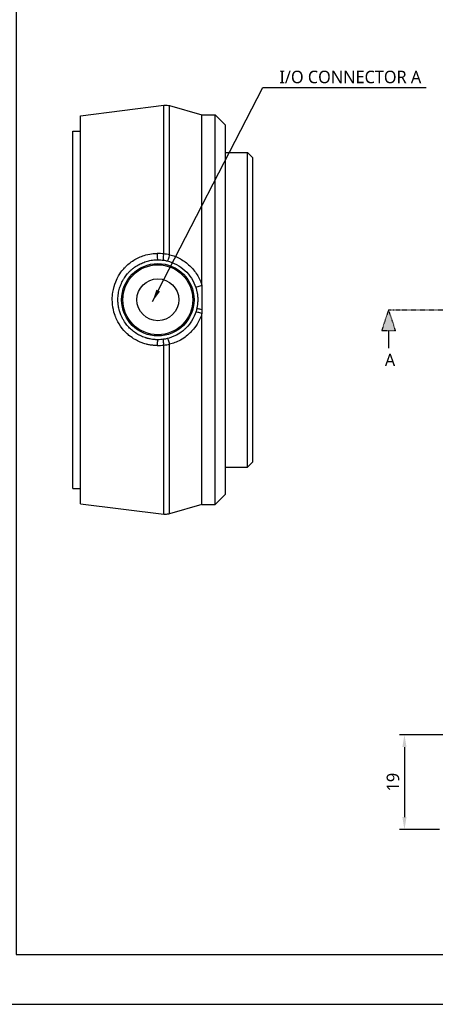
# Model space of a CAD drawing. Header units: millimetres. Extents: x 0 to 4378, y 0 to 2397.
# Tile 531 of 656: x 3375 to 3458, y 0 to 197. Entities that reach past the tile are written whole.
import ezdxf
from ezdxf.enums import TextEntityAlignment as Align

# ---------------------------------------------------------------- set-up
doc = ezdxf.new("R2010")
doc.units = ezdxf.units.MM
doc.header["$LTSCALE"] = 0.2
doc.linetypes.add('CENTER2', pattern=[1.125, 0.75, -0.125, 0.125, -0.125])
doc.linetypes.add('CENTERX2', pattern=[4, 2.5, -0.5, 0.5, -0.5])
doc.layers.add('02_Center Line', color=1, linetype='CENTER2')
doc.layers.add('05_Section Line', color=3, linetype='Continuous')
doc.layers.add('14_Mark', color=7, linetype='Continuous', true_color=0xe03c31)
doc.styles.add('Rainbow-2.5 Style', font='malgunsl.ttf')
doc.dimstyles.new('Rainbow-2.5 Style$0', dxfattribs={"dimtxt": 2.5, "dimasz": 2.5, "dimexe": 1, "dimexo": 1, "dimgap": 1, "dimtad": 1, "dimdsep": 46, "dimtxsty": 'Rainbow-2.5 Style', "dimcen": 0, "dimclrd": 251, "dimclre": 251, "dimclrt": 7, "dimazin": 3, "dimtp": 0.1, "dimtm": 0.1, "dimtfac": 0.61, "dimtmove": 0, "dimatfit": 3, "dimfxl": 1, "dimlwd": -1, "dimlwe": -1, "dimarcsym": 1})
doc.dimstyles.new('Rainbow-2.5 Style$2', dxfattribs={"dimtxt": 2.5, "dimasz": 2, "dimexe": 2, "dimexo": 1, "dimgap": 0.8, "dimtad": 1, "dimzin": 9, "dimdsep": 46, "dimtxsty": 'Rainbow-2.5 Style', "dimcen": 0, "dimclrd": 251, "dimclre": 251, "dimclrt": 256, "dimadec": 1, "dimazin": 0, "dimtp": 0.1, "dimtm": 0.1, "dimtfac": 0.61, "dimtmove": 0, "dimatfit": 3, "dimfxl": 1, "dimlwd": -1, "dimlwe": -1, "dimarcsym": 1})
doc.dimstyles.new('Rainbow-2.5 Style$7', dxfattribs={"dimtxt": 2.5, "dimasz": 2.5, "dimexe": 1, "dimexo": 1, "dimgap": 1, "dimtad": 1, "dimdsep": 46, "dimtxsty": 'Rainbow-2.5 Style', "dimcen": 0, "dimclrd": 251, "dimclre": 251, "dimclrt": 7, "dimazin": 3, "dimtp": 0.1, "dimtm": 0.1, "dimtfac": 0.71, "dimtmove": 0, "dimatfit": 3, "dimfxl": 1, "dimlwd": -1, "dimlwe": -1, "dimarcsym": 1})

# ---------------------------------------------------------------- blocks, each defined once
blk = doc.blocks.new('A$C2bae225f')
for p, q in [((-34.5, 38.82), (-17.83, 40.94)), ((-16.63, 40.85), (-10.15, 39)), ((-34.5, -38.82), (-34.5, 38.82)), ((-10.15, 39), (-7.5, 39)), ((-7.5, -39), (-7.5, 39)), ((-5.5, 37), (-7.5, 39)), ((-36, -35.75), (-36, 35.75)), ((-36, 35.75), (-34.5, 35.75)), ((-5.5, 37), (-5.5, -37)), ((-5.5, 31.48), (-1, 31.48)), ((-1, -31.48), (-1, 31.48)), ((0, 30.48), (-1, 31.48)), ((0, 30.48), (0, -30.48)), ((-17.83, 22.12), (-17.83, 22.12)), ((-23, 10.37), (-23, 10.39)), ((-10.16, 3.69), (-10.16, 0.32)), ((-10.16, 0.32), (-10.16, 0)), ((-13.92, -5.74), (-13.94, -5.74)), ((-13.5, -5.44), (-13.49, -5.44)), ((-12, -4.07), (-12, -4.05)), ((-23, -6.27), (-23, -6.27)), ((-18.08, -5.95), (-18.08, -5.95)), ((-5.5, -31.48), (-1, -31.48)), ((0, -30.48), (-1, -31.48)), ((-17.83, -31.84), (-17.83, -31.84)), ((-36, -35.75), (-34.5, -35.75)), ((-5.5, -37), (-7.5, -39)), ((-34.5, -38.82), (-17.83, -40.94)), ((-10.16, -39), (-16.63, -40.85)), ((-10.16, -39), (-7.5, -39)), ((-17.83, -40.94), (-17.83, -40.94))]:
    blk.add_line(p, q)
for radius in [7.25, 7, 4.2]:
    blk.add_circle((-19, 2), radius)
for centre, major_axis, ratio, start_param, end_param in [((-19, 11), (0, -1), 0.131407, 4.434548, 6.283185), ((-17.71, 10.91), (-0.144, -0.99), 0.169328, 4.459838, 6.283185), ((-16.91, 10.75), (-0.233, -0.973), 0.218016, 0, 1.892341), ((-10.43, 4.76), (-0.952, -0.307), 0.031686, 4.410033, 6.283185), ((-10.23, 0), (-0.975, 0.222), 0.014494, 4.648883, 6.283185), ((-10.43, -0.76), (-0.952, 0.307), 0.068478, 4.44172, 6.283185), ((-16.91, -6.75), (-0.233, 0.973), 0.235168, 4.48826, 6.283185), ((-19, -7), (0, 1), 0.128337, 0, 1.746237), ((-13.51, -6.94), (-0.45, 4.98), 0.996164, 1.287014, 1.28702), ((-17.71, -6.91), (-0.144, 0.99), 0.15144, 0, 1.72296)]:
    blk.add_ellipse(centre, major_axis=major_axis, ratio=ratio, start_param=start_param, end_param=end_param)
for points, knots in [([(-17.83, 40.94), (-17.51, 40.98), (-17.18, 40.97), (-16.78, 40.89), (-16.71, 40.87), (-16.63, 40.85)], [0, 0, 0, 0, 0.0972185, 0.0972185, 0.1210746, 0.1210746, 0.1210746, 0.1210746]), ([(-17.83, 11.18), (-17.83, 15.31), (-17.83, 19.2), (-17.83, 22.79), (-17.83, 26.6), (-17.83, 29.89), (-17.83, 32.66), (-17.83, 35.43), (-17.83, 37.52), (-17.83, 38.94), (-17.83, 40.27), (-17.83, 40.94), (-17.83, 40.94)], [-1, -1, -1, -1, -0.8795685, -0.8795685, -0.8795685, -0.7516925, -0.7516925, -0.7516925, -0.6238165, -0.6238165, -0.6238165, -0.5035992, -0.5035992, -0.5035992, -0.5035992]), ([(-16.63, 11.01), (-16.63, 13.58), (-16.63, 16.13), (-16.63, 18.61), (-16.63, 20.16), (-16.63, 21.67), (-16.63, 23.12), (-16.63, 24.96), (-16.63, 26.7), (-16.63, 28.32), (-16.63, 29.68), (-16.63, 30.7), (-16.63, 31.46), (-16.63, 32.04), (-16.63, 32.47), (-16.63, 32.77), (-16.63, 33.45), (-16.63, 34.08), (-16.63, 34.67), (-16.63, 35.6), (-16.63, 36.1), (-16.63, 36.32), (-16.63, 37.36), (-16.63, 38.22), (-16.63, 38.9), (-16.63, 38.94), (-16.63, 39.01), (-16.63, 39.1), (-16.63, 39.27), (-16.63, 39.53), (-16.63, 39.79), (-16.63, 40.24), (-16.63, 40.38), (-16.63, 40.42), (-16.63, 40.5), (-16.63, 40.56), (-16.63, 40.62), (-16.63, 40.77), (-16.63, 40.85), (-16.63, 40.85)], [-0.9999838, -0.9999838, -0.9999838, -0.9999838, -0.9231328, -0.9231328, -0.9231328, -0.875, -0.875, -0.875, -0.8125, -0.8125, -0.8125, -0.7772106, -0.7772106, -0.7772106, -0.75, -0.75, -0.75, -0.71875, -0.71875, -0.71875, -0.6875, -0.6875, -0.6875, -0.625, -0.625, -0.625, -0.6139026, -0.6139026, -0.6139026, -0.59375, -0.59375, -0.59375, -0.5625, -0.5625, -0.5625, -0.5479886, -0.5479886, -0.5479886, -0.5076888, -0.5076888, -0.5076888, -0.5076888]), ([(-10.16, 4.89), (-10.17, 6.19), (-10.17, 7.47), (-10.18, 10.06), (-10.18, 11.36), (-10.17, 15.19), (-10.15, 17.64), (-10.18, 21.54), (-10.19, 23.05), (-10.19, 25.9), (-10.18, 27.24), (-10.15, 30.36), (-10.17, 32.02), (-10.19, 34.91), (-10.17, 36.11), (-10.16, 37.33), (-10.16, 37.61), (-10.16, 38.31), (-10.16, 38.63), (-10.16, 38.86), (-10.16, 38.9), (-10.15, 38.97), (-10.15, 39), (-10.15, 39), (-10.15, 39), (-10.15, 39)], [-23.62441, -23.62441, -23.62441, -23.62441, -23.247475, -23.247475, -22.858952, -22.858952, -22.080517, -22.080517, -21.553076, -21.553076, -21.027848, -21.027848, -20.235886, -20.235886, -19.405695, -19.405695, -19.113722, -19.113722, -18.557863, -18.557863, -18.419467, -18.419467, -18.203387, -18.203387, -18.189576, -18.189576, -18.189576, -18.189576]), ([(-21.27, -6.9), (-21.72, -6.79), (-22, -6.68), (-22.13, -6.64), (-22.28, -6.58), (-22.42, -6.53), (-22.56, -6.47), (-22.9, -6.32), (-23.22, -6.16), (-23.52, -5.99), (-23.96, -5.74), (-24.38, -5.45), (-24.78, -5.13), (-25.01, -4.94), (-25.25, -4.72), (-25.49, -4.48), (-25.92, -4.03), (-26.37, -3.48), (-26.77, -2.82), (-27.12, -2.23), (-27.32, -1.77), (-27.43, -1.48), (-27.44, -1.47), (-27.44, -1.45), (-27.45, -1.44), (-27.57, -1.14), (-27.75, -0.66), (-27.9, 0.02), (-28.04, 0.67), (-28.13, 1.35), (-28.13, 2.05), (-28.13, 2.53), (-28.09, 3.01), (-28.01, 3.5), (-27.89, 4.3), (-27.68, 4.99), (-27.44, 5.58), (-27.25, 6.04), (-27.05, 6.44), (-26.85, 6.78), (-26.22, 7.86), (-25.67, 8.39), (-25.49, 8.57), (-25.46, 8.61), (-25.44, 8.63), (-25.43, 8.64), (-24.87, 9.2), (-24.25, 9.67), (-23.58, 10.06), (-22.93, 10.44), (-22.21, 10.75), (-21.43, 10.96), (-20.23, 11.29), (-19.46, 11.27), (-19.21, 11.27), (-19.17, 11.27), (-19.14, 11.27), (-19.13, 11.27)], [-0.9309693, -0.9309693, -0.9309693, -0.9309693, -0.8928571, -0.8928571, -0.8928571, -0.8773372, -0.8773372, -0.8773372, -0.8392857, -0.8392857, -0.8392857, -0.7857143, -0.7857143, -0.7857143, -0.7478541, -0.7478541, -0.7478541, -0.6785714, -0.6785714, -0.6785714, -0.6271781, -0.6271781, -0.6271781, -0.625, -0.625, -0.625, -0.5714286, -0.5714286, -0.5714286, -0.4985871, -0.4985871, -0.4985871, -0.4489796, -0.4489796, -0.4489796, -0.3802562, -0.3802562, -0.3802562, -0.3265306, -0.3265306, -0.3265306, -0.2581201, -0.2581201, -0.2581201, -0.244898, -0.244898, -0.244898, -0.1632653, -0.1632653, -0.1632653, -0.0816327, -0.0816327, -0.0816327, -0.0108033, -0.0108033, -0.0108033, 0, 0, 0, 0]), ([(-21.2, -5.69), (-21.24, -5.68), (-21.36, -5.64), (-21.65, -5.55), (-22.06, -5.4), (-22.46, -5.22), (-22.77, -5.06), (-23.08, -4.89), (-23.45, -4.66), (-23.87, -4.35), (-24.28, -4.02), (-24.66, -3.66), (-25.02, -3.28), (-25.35, -2.88), (-25.68, -2.42), (-25.95, -1.97), (-26.16, -1.57), (-26.3, -1.28), (-26.39, -1.05), (-26.46, -0.89), (-26.51, -0.77), (-26.55, -0.64), (-26.61, -0.47), (-26.71, -0.15), (-26.81, 0.24), (-26.88, 0.64), (-26.94, 0.99), (-26.98, 1.38), (-27, 1.87), (-27, 2.4), (-26.95, 2.95), (-26.86, 3.51), (-26.74, 4.04), (-26.59, 4.53), (-26.45, 4.93), (-26.31, 5.25), (-26.16, 5.58), (-25.99, 5.9), (-25.81, 6.2), (-25.64, 6.46), (-25.42, 6.78), (-25.17, 7.1), (-24.94, 7.36), (-24.75, 7.56), (-24.55, 7.77), (-24.33, 7.97), (-24.1, 8.17), (-23.81, 8.4), (-23.45, 8.66), (-23, 8.93), (-22.54, 9.18), (-22.07, 9.39), (-21.58, 9.58), (-21.08, 9.73), (-20.57, 9.85), (-20.05, 9.94), (-19.53, 9.99), (-19.18, 10), (-19, 10)], [0.22403, 0.22403, 0.22403, 0.22403, 0.236924, 0.263103, 0.315515, 0.368009, 0.394288, 0.420549, 0.472914, 0.525244, 0.577521, 0.62973, 0.681973, 0.734325, 0.786731, 0.85161, 0.890872, 0.922819, 0.947476, 0.964897, 0.975086, 0.987329, 1.005659, 1.028739, 1.089165, 1.126518, 1.150087, 1.195871, 1.244898, 1.297166, 1.352787, 1.41178, 1.466106, 1.516338, 1.568119, 1.594579, 1.621376, 1.67601, 1.703873, 1.725935, 1.771223, 1.821011, 1.847628, 1.875412, 1.904361, 1.934356, 1.965383, 1.993991, 2.046364, 2.098623, 2.150815, 2.202986, 2.255185, 2.307461, 2.359871, 2.412477, 2.465354, 2.518583, 2.518583, 2.518583, 2.518583]), ([(-16.63, 11.01), (-15.88, 10.83), (-15.16, 10.55), (-14.48, 10.18), (-13.8, 9.8), (-13.17, 9.35), (-12.61, 8.82), (-12.05, 8.28), (-11.56, 7.68), (-11.14, 7.01), (-10.72, 6.34), (-10.4, 5.63), (-10.16, 4.89)], [0.0001292, 0.0001292, 0.0001292, 0.0001292, 0.25, 0.25, 0.25, 0.5, 0.5, 0.5, 0.75, 0.75, 0.75, 0.9992638, 0.9992638, 0.9992638, 0.9992638]), ([(-17.14, 9.78), (-15.84, 9.47), (-14.59, 8.81), (-12.58, 6.96), (-11.81, 5.76), (-11.39, 4.46)], [0, 0, 0, 0, 0.5, 0.5, 1, 1, 1, 1]), ([(-11.39, 4.46), (-11.37, 4.42), (-11.34, 4.32), (-11.3, 4.16), (-11.24, 3.96), (-11.2, 3.76), (-11.16, 3.57), (-11.13, 3.43), (-11.11, 3.32), (-11.09, 3.21), (-11.07, 3.07), (-11.05, 2.92), (-11.04, 2.8), (-11.03, 2.72), (-11.03, 2.65), (-11.02, 2.59), (-11.02, 2.53), (-11.01, 2.45), (-11.01, 2.35), (-11, 2.2), (-11, 2.02), (-11, 1.82), (-11.01, 1.58), (-11.03, 1.28), (-11.07, 0.93), (-11.13, 0.57), (-11.17, 0.34), (-11.2, 0.22)], [0, 0, 0, 0, 0.0128066, 0.0298578, 0.0511396, 0.0733785, 0.0925028, 0.1096391, 0.1174639, 0.1252974, 0.1431338, 0.1609856, 0.1699201, 0.1788616, 0.1855904, 0.190512, 0.1970485, 0.2052044, 0.2149861, 0.2263877, 0.2506087, 0.26861, 0.2865986, 0.3225364, 0.3584211, 0.394242, 0.4299859, 0.4299859, 0.4299859, 0.4299859]), ([(-11.39, -0.46), (-11.54, -0.94), (-11.8, -1.59), (-12.27, -2.32), (-12.79, -3.13), (-13.28, -3.61), (-13.58, -3.89), (-13.72, -4.01), (-13.88, -4.16), (-14.12, -4.34), (-14.4, -4.55), (-14.77, -4.81), (-15.25, -5.06), (-15.95, -5.43), (-16.59, -5.65), (-17.14, -5.78)], [0, 0, 0, 0, 0.25, 0.25, 0.25, 0.499214, 0.499214, 0.499214, 0.61289, 0.61289, 0.61289, 0.75, 0.75, 0.75, 1, 1, 1, 1]), ([(-10.16, -0.78), (-10.38, -1.47), (-10.7, -2.19), (-11.15, -2.91), (-11.8, -3.94), (-12.38, -4.47), (-12.63, -4.71), (-12.63, -4.71), (-12.64, -4.72), (-12.65, -4.72), (-12.92, -4.98), (-13.48, -5.51), (-14.49, -6.07), (-15.2, -6.47), (-15.93, -6.74), (-16.63, -6.92)], [-1, -1, -1, -1, -0.75, -0.75, -0.75, -0.5, -0.5, -0.5, -0.494157, -0.494157, -0.494157, -0.25, -0.25, -0.25, 0, 0, 0, 0]), ([(-10.16, -39), (-10.16, -39), (-10.16, -39), (-10.16, -38.97), (-10.18, -38.42), (-10.17, -36.87), (-10.16, -36.23), (-10.16, -34.95), (-10.17, -34.35), (-10.2, -31.79), (-10.16, -29.41), (-10.16, -25.81), (-10.17, -24.95), (-10.2, -20.65), (-10.16, -16.84), (-10.16, -11.76), (-10.16, -10.75), (-10.16, -8.24), (-10.16, -6.73), (-10.16, -4.46), (-10.16, -3.72), (-10.16, -2.25), (-10.16, -1.51), (-10.16, -0.78)], [-6.048307, -6.048307, -6.048307, -6.048307, -6.015314, -6.015314, -4.920692, -4.920692, -4.383337, -4.383337, -3.995401, -3.995401, -2.858372, -2.858372, -2.517426, -2.517426, -1.221295, -1.221295, -0.905097, -0.905097, -0.443398, -0.443398, -0.219873, -0.219873, -0.000072, -0.000072, -0.000072, -0.000072]), ([(-10.16, 0), (-10.16, -0.13), (-10.16, -0.26), (-10.16, -0.52), (-10.16, -0.65), (-10.16, -0.78)], [0, 0, 0, 0, 0.03889852, 0.03889852, 0.07755322, 0.07755322, 0.07755322, 0.07755322]), ([(-19.51, -5.98), (-19.59, -5.98), (-19.87, -5.96), (-20.26, -5.9), (-20.71, -5.82), (-20.99, -5.75), (-21.15, -5.7), (-21.2, -5.69)], [0.0518958, 0.0518958, 0.0518958, 0.0518958, 0.0748767, 0.136179, 0.1728015, 0.2107672, 0.2240297, 0.2240297, 0.2240297, 0.2240297]), ([(-19.84, -7.14), (-20.09, -7.12), (-20.36, -7.09), (-20.65, -7.04), (-20.89, -6.99), (-21.09, -6.95), (-21.27, -6.9)], [-0.97274889, -0.97274889, -0.97274889, -0.97274889, -0.94642857, -0.94642857, -0.94642857, -0.93096925, -0.93096925, -0.93096925, -0.93096925]), ([(-19, -6), (-19.1, -6), (-19.27, -6), (-19.44, -5.99), (-19.51, -5.98)], [0, 0, 0, 0, 0.02948329, 0.05189576, 0.05189576, 0.05189576, 0.05189576]), ([(-17.83, -40.94), (-17.83, -40.94), (-17.83, -40.93), (-17.83, -40.92), (-17.83, -40.78), (-17.83, -39.8), (-17.83, -38.04), (-17.83, -37.17), (-17.83, -36.11), (-17.83, -34.88), (-17.83, -33.65), (-17.83, -32.22), (-17.83, -30.65), (-17.83, -29.08), (-17.83, -27.38), (-17.83, -25.54), (-17.83, -23.7), (-17.83, -21.7), (-17.83, -19.62), (-17.83, -15.71), (-17.83, -11.5), (-17.83, -7.08)], [-0.5151883, -0.5151883, -0.5151883, -0.5151883, -0.503945, -0.503945, -0.503945, -0.3761233, -0.3761233, -0.3761233, -0.3122124, -0.3122124, -0.3122124, -0.2483015, -0.2483015, -0.2483015, -0.1843906, -0.1843906, -0.1843906, -0.1204797, -0.1204797, -0.1204797, 0, 0, 0, 0]), ([(-16.63, -40.85), (-16.63, -40.85), (-16.63, -40.84), (-16.63, -40.83), (-16.63, -40.69), (-16.63, -39.71), (-16.63, -37.96), (-16.63, -37.08), (-16.63, -36.03), (-16.63, -34.8), (-16.63, -33.57), (-16.63, -32.15), (-16.63, -30.58), (-16.63, -29.02), (-16.63, -27.32), (-16.63, -25.48), (-16.63, -23.64), (-16.63, -21.65), (-16.63, -19.58), (-16.63, -15.63), (-16.63, -11.38), (-16.63, -6.92)], [0.4888186, 0.4888186, 0.4888186, 0.4888186, 0.4999891, 0.4999891, 0.4999891, 0.6264781, 0.6264781, 0.6264781, 0.6897225, 0.6897225, 0.6897225, 0.752967, 0.752967, 0.752967, 0.8162115, 0.8162115, 0.8162115, 0.879456, 0.879456, 0.879456, 1, 1, 1, 1]), ([(-16.63, -40.85), (-16.94, -40.94), (-17.27, -40.98), (-17.68, -40.96), (-17.75, -40.95), (-17.83, -40.94)], [0, 0, 0, 0, 0.0972311, 0.0972311, 0.1210633, 0.1210633, 0.1210633, 0.1210633])]:
    blk.add_open_spline(points, degree=3, knots=knots)
for points in [[(-17.83, 11.18), (-18.26, 11.24), (-18.69, 11.27), (-19.13, 11.27)], [(-19, 10), (-18.61, 10), (-18.23, 9.97), (-17.85, 9.92)], [(-17.85, 9.92), (-17.61, 9.88), (-17.37, 9.84), (-17.14, 9.78)], [(-16.63, 11.01), (-17.03, 11.09), (-17.43, 11.14), (-17.83, 11.18)], [(-10.16, 4.88), (-10.16, 4.49), (-10.16, 4.09), (-10.16, 3.69)], [(-11.2, 0.22), (-11.25, -0.01), (-11.31, -0.23), (-11.39, -0.46)], [(-17.14, -5.78), (-17.37, -5.84), (-17.61, -5.88), (-17.85, -5.92)], [(-19.13, -7.17), (-19.34, -7.17), (-19.58, -7.17), (-19.84, -7.14)], [(-19.13, -7.17), (-18.69, -7.17), (-18.26, -7.14), (-17.83, -7.08)], [(-17.85, -5.92), (-18.23, -5.97), (-18.61, -6), (-19, -6)], [(-17.83, -7.08), (-17.43, -7.04), (-17.02, -6.99), (-16.63, -6.92)]]:
    blk.add_open_spline(points, degree=3)
blk = doc.blocks.new('A$Cdb6af115')
at = {"layer": '14_Mark', "linetype": 'CENTERX2'}
blk.add_hatch(color=256, dxfattribs=at).paths.add_polyline_path([(0, 0), (6, -2), (6, 2)])
for p, q in [((6, 2), (0, 0)), ((0, 0), (6, -2)), ((6, 2), (6, -2))]:
    blk.add_line(p, q)
at = {"layer": '14_Mark'}
blk.add_line((6, 0), (11, 0), dxfattribs=at)
blk = doc.blocks.new('*D126')
at = {"color": 251, "linetype": 'ByBlock', "transparency": 16777216}
for p, q in [((3473.31, 53.97), (3450.79, 53.97)), ((3451.79, 51.47), (3451.79, 37.47)), ((3458.81, 34.97), (3450.79, 34.97))]:
    blk.add_line(p, q, dxfattribs=at)
at = {"color": 251, "transparency": 16777216}
for points in [[(3451.37, 51.47), (3452.21, 51.47), (3451.79, 53.97)], [(3451.37, 37.47), (3452.21, 37.47), (3451.79, 34.97)]]:
    blk.add_solid(points, dxfattribs=at)
at = {"layer": 'Defpoints', "color": 0, "transparency": 16777216}
for p in [(3474.31, 53.97), (3451.79, 34.97), (3459.81, 34.97)]:
    blk.add_point(p, dxfattribs=at)
at = {"color": 7, "transparency": 16777216, "insert": (3449.49, 44.47), "char_height": 2.5, "attachment_point": 5, "rotation": 90, "style": 'Rainbow-2.5 Style'}
blk.add_mtext('19', dxfattribs=at)
blk = doc.blocks.new('*D157')
at = {"color": 251, "linetype": 'ByBlock', "transparency": 16777216}
blk.add_line((3526.03, 160.24), (3543.31, 177.52), dxfattribs=at)
blk.add_arc((3504.81, 139.03), 52.44, 2.1853, 42.8147, dxfattribs=at)
at = {"color": 251, "transparency": 16777216}
for points in [[(3543.04, 174.44), (3543.52, 174.9), (3541.89, 176.11)], [(3557.55, 141.03), (3556.88, 141.02), (3557.25, 139.03)]]:
    blk.add_solid(points, dxfattribs=at)
at = {"layer": 'Defpoints', "color": 0, "transparency": 16777216}
for p in [(3525.32, 159.53), (3519.66, 153.88), (3555.47, 152.6), (3448.62, 139.03), (3557.4, 139.03)]:
    blk.add_point(p, dxfattribs=at)
at = {"transparency": 16777216, "insert": (3555.2, 159.9), "char_height": 2.5, "attachment_point": 5, "rotation": 292.5, "style": 'Rainbow-2.5 Style'}
blk.add_mtext('45.0°', dxfattribs=at)
blk = doc.blocks.new('A$C04cd0c3c1123')
blk.add_lwpolyline([(0, 0), (420, 0), (420, 297), (0, 297)], close=True)
at = {"layer": '05_Section Line', "linetype": 'Continuous'}
blk.add_lwpolyline([(410, 10), (410, 287), (10, 287), (10, 10)], close=True, dxfattribs=at)
at = {"linetype": 'Continuous', "style": 'Rainbow-2.5 Style'}
for tag, p in [('PART_NAME', (371.5, 54.62)), ('DRAWING_NO', (364.5, 45.87)), ('REV', (401.25, 45.87)), ('제도', (383.75, 37.06)), ('DATE_1', (401.25, 37.06)), ('SCALE', (340, 34.5)), ('MATERIAL', (361, 34.5)), ('검도', (383.75, 30.06)), ('DATE_2', (401.25, 30.06)), ('승인', (383.75, 23.06)), ('DATE_3', (401.25, 23.06)), ('REFERENCE', (361, 20.5)), ('PAGE', (383.75, 16.12))]:
    blk.add_attdef(tag, text='', height=2.5, dxfattribs=at).set_placement(p, align=Align.MIDDLE_CENTER)

msp = doc.modelspace()

# ---------------------------------------------------------------- linework, layer by layer
at = {"layer": '02_Center Line'}
msp.add_line((3448.615, 139.026), (3557.4, 139.026), dxfattribs=at)

# ---------------------------------------------------------------- block references
for name, p in [('A$C04cd0c3c1123', (3364, 0)), ('A$C2bae225f', (3421.37, 139.026))]:
    msp.add_blockref(name, p)
at = {"layer": '02_Center Line', "linetype": 'CENTERX2', "xscale": 0.7, "yscale": 0.7, "zscale": 0.7, "rotation": 270}
msp.add_blockref('A$Cdb6af115', (3448.615, 139.026), dxfattribs=at)

# ---------------------------------------------------------------- texts
at = {"insert": (3426.725, 184.338), "char_height": 2.5, "attachment_point": 7, "style": 'Rainbow-2.5 Style'}
msp.add_mtext('I/O CONNECTOR A', dxfattribs=at)
at = {"layer": '02_Center Line', "linetype": 'CENTERX2', "insert": (3447.862, 127.743), "char_height": 2.5, "attachment_point": 7, "style": 'Rainbow-2.5 Style'}
msp.add_mtext('A', dxfattribs=at)

# ---------------------------------------------------------------- dimensions: what is measured, and where the dimension line sits
dim = msp.add_angular_dim_2l(base=(3555.466, 152.599), line1=((3519.661, 153.875), (3525.318, 159.532)), line2=((3448.615, 139.026), (3557.4, 139.026)), dimstyle='Rainbow-2.5 Style$2')
dim.commit()
dim.dimension.update_dxf_attribs({"geometry": '*D157', "text_midpoint": (3555.195, 159.896)})
dim = msp.add_linear_dim(base=(3451.788, 34.969), p1=(3474.312, 53.969), p2=(3459.812, 34.969), angle=90, dimstyle='Rainbow-2.5 Style$0')
dim.commit()
dim.dimension.update_dxf_attribs({"geometry": '*D126', "text_midpoint": (3449.489, 44.469)})

# ---------------------------------------------------------------- leaders
at = {"annotation_type": 0, "has_hookline": 1, "hookline_direction": 0, "text_width": 29.419}
msp.add_leader([(3401.299, 140.643), (3423.425, 183.538), (3425.925, 183.538)], dimstyle='Rainbow-2.5 Style$7', override={"dimgap": 0.8, "dimtad": 1}, dxfattribs=at)

doc.saveas('drawing.dxf')
